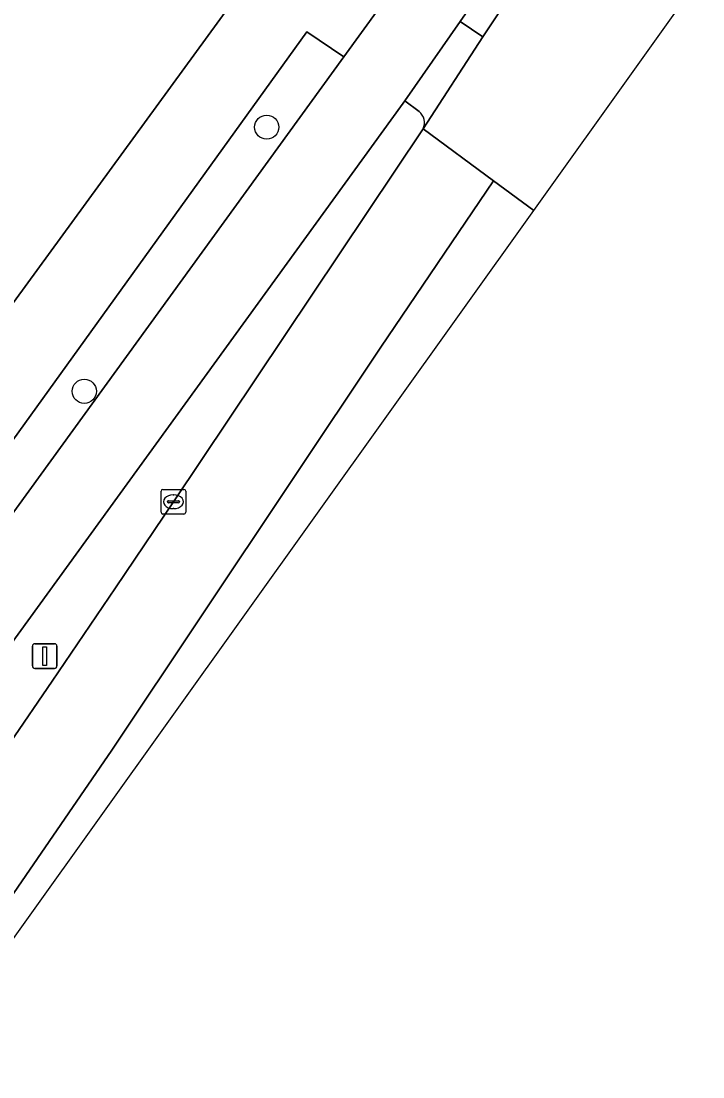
# Model space of a CAD drawing. Extents: x 159674 to 160531, y 382172 to 382904.
# Drawn here: x 160227.78 to 160255.4, y 382352.87 to 382395.67 of the extents above; entities that cross this region are included whole.
import ezdxf

# ---------------------------------------------------------------- set-up
doc = ezdxf.new("R2010")
doc.units = 0
for name, color, linetype in [('IMGEO_Berm_groen', 7, 'Continuous'), ('IMGEO_Boom', 7, 'Continuous'), ('IMGEO_Fietspad_gesloten', 7, 'Continuous'), ('IMGEO_Groenvoorziening', 7, 'Continuous'), ('IMGEO_Kolk', 7, 'Continuous'), ('IMGEO_Lichtmast', 7, 'Continuous'), ('IMGEO_Rijbaan_lokaal_gesloten', 7, 'Continuous'), ('IMGEO_Verkeerseiland_gesloten', 7, 'Continuous'), ('IMGEO_Voetpad_open', 7, 'Continuous')]:
    doc.layers.add(name, color=color, linetype=linetype)

msp = doc.modelspace()

# ---------------------------------------------------------------- linework, layer by layer
at = {"layer": 'IMGEO_Berm_groen'}
msp.add_lwpolyline([(160240.85, 382394.229), (160239.356, 382395.242), (160206.11, 382349.048), (160210.679, 382353.737), (160214.321, 382357.802), (160216.206, 382360.239)], close=True, dxfattribs=at)
msp.add_lwpolyline([(160243.901, 382392.006), (160243.322, 382392.439), (160243.252, 382392.338), (160224.126, 382365.95), (160227.315, 382366.396), (160229.041, 382368.91), (160231.607, 382372.698), (160233.945, 382376.185), (160244.06, 382391.306)], dxfattribs=at)
msp.add_arc((160243.542, 382391.556), 0.575, 334.2061, 51.3883, dxfattribs=at)
at = {"layer": 'IMGEO_Boom'}
for centre in [(160237.727, 382391.371), (160230.336, 382380.663)]:
    msp.add_circle(centre, 0.489, dxfattribs=at)
at = {"layer": 'IMGEO_Fietspad_gesloten'}
msp.add_lwpolyline([(160217.401, 382356.671), (160222.364, 382363.518), (160224.126, 382365.95), (160243.252, 382392.338), (160243.322, 382392.439), (160245.561, 382395.649), (160246.525, 382397.047), (160244.544, 382399.324), (160240.85, 382394.229), (160216.206, 382360.239), (160214.321, 382357.802), (160210.679, 382353.737), (160206.11, 382349.048), (160205.291, 382347.967), (160193.022, 382331.032), (160190.048, 382325.389), (160188.543, 382322.341), (160176.949, 382306.659), (160170.726, 382299.839), (160168.85, 382297.646), (160168.66, 382297.704), (160140.992, 382259.471)], dxfattribs=at)
at = {"layer": 'IMGEO_Groenvoorziening'}
msp.add_lwpolyline([(160178.065, 382426.137), (160223.044, 382393.348), (160187.51, 382344.568), (160186.917, 382344.985), (160186.028, 382343.745), (160185.319, 382342.757), (160193.09, 382337.087), (160194.774, 382339.399), (160197.076, 382342.559), (160239.715, 382401.084)], dxfattribs=at)
at = {"layer": 'IMGEO_Kolk'}
for p, q in [((160233.522, 382376.685), (160234.374, 382376.685)), ((160233.447, 382375.759), (160233.447, 382376.611)), ((160233.749, 382376.228), (160234.147, 382376.228)), ((160233.935, 382376.465), (160233.96, 382376.465)), ((160234.448, 382376.611), (160234.448, 382375.759)), ((160233.706, 382376.179), (160233.706, 382376.191)), ((160234.144, 382376.142), (160233.746, 382376.142)), ((160233.958, 382375.905), (160233.933, 382375.905)), ((160234.19, 382376.191), (160234.19, 382376.179)), ((160234.374, 382375.685), (160233.522, 382375.685))]:
    msp.add_line(p, q, dxfattribs=at)
for points in [[(160233.522, 382376.685), (160234.374, 382376.685)], [(160233.447, 382375.759), (160233.447, 382376.611)], [(160234.448, 382376.611), (160234.448, 382375.759)], [(160234.374, 382375.685), (160233.522, 382375.685)]]:
    msp.add_lwpolyline(points, dxfattribs=at)
for centre, radius, start, end in [((160233.524, 382376.609), 0.0765, 91.552, 178.448), ((160233.524, 382376.609), 0.0765, 91.552, 178.448), ((160234.372, 382376.609), 0.0765, 1.552, 88.448), ((160234.372, 382376.609), 0.0765, 1.552, 88.448), ((160233.746, 382376.188), 0.0403, 85.8775, 175.7526), ((160234.151, 382376.19), 0.0386, 1.7309, 96.639), ((160233.743, 382376.178), 0.0366, 178.938, 274.7102), ((160234.147, 382376.185), 0.043, 264.8664, 352.4533), ((160233.524, 382375.761), 0.0765, 181.552, 268.448), ((160233.524, 382375.761), 0.0765, 181.552, 268.448), ((160234.372, 382375.761), 0.0765, 271.552, 358.448), ((160234.372, 382375.761), 0.0765, 271.552, 358.448)]:
    msp.add_arc(centre, radius, start, end, dxfattribs=at)
for centre, major_axis, ratio, start_param, end_param in [((160233.934, 382376.185), (-0.387, 0.002), 0.722429, 4.712389, 7.853982), ((160233.959, 382376.185), (-0.39, 0.002), 0.717154, 1.570796, 4.712389)]:
    msp.add_ellipse(centre, major_axis=major_axis, ratio=ratio, start_param=start_param, end_param=end_param, dxfattribs=at)
at = {"layer": 'IMGEO_Lichtmast'}
for p, q in [((160228.236, 382369.526), (160228.236, 382370.326)), ((160228.236, 382370.326), (160228.236, 382369.526)), ((160228.336, 382370.426), (160229.126, 382370.426)), ((160229.126, 382370.426), (160228.336, 382370.426)), ((160229.226, 382370.326), (160229.226, 382369.526)), ((160229.226, 382369.526), (160229.226, 382370.326)), ((160229.126, 382369.426), (160228.336, 382369.426)), ((160228.336, 382369.426), (160229.126, 382369.426))]:
    msp.add_line(p, q, dxfattribs=at)
msp.add_lwpolyline([(160228.656, 382370.301), (160228.806, 382370.301), (160228.806, 382369.551), (160228.656, 382369.551), (160228.656, 382370.301)], dxfattribs=at)
for centre, start, end in [((160228.336, 382370.326), 90, 180), ((160228.336, 382370.326), 90, 180), ((160229.126, 382370.326), 0, 90), ((160229.126, 382370.326), 360, 90), ((160228.336, 382369.526), 180, 270), ((160228.336, 382369.526), 180, 270), ((160229.126, 382369.526), 270, 0), ((160229.126, 382369.526), 270, 0)]:
    msp.add_arc(centre, 0.1, start, end, dxfattribs=at)
at = {"layer": 'IMGEO_Rijbaan_lokaal_gesloten'}
for points in [[(160248.546, 382387.998), (160256.872, 382399.655), (160265.215, 382410.896), (160263.586, 382412.092), (160260.653, 382414.245), (160258.235, 382411.122), (160257.02, 382409.546), (160247.396, 382396.354), (160247.306, 382396.234), (160247.156, 382396.054), (160246.484, 382395.038), (160244.06, 382391.306), (160246.916, 382389.2), (160248.546, 382387.998)], [(160192.838, 382311.695), (160210.756, 382336.417), (160215.818, 382343.508), (160220.337, 382349.919), (160231.455, 382366.109), (160242.351, 382382.458), (160246.916, 382389.2), (160244.06, 382391.306), (160233.945, 382376.185), (160231.607, 382372.698), (160229.041, 382368.91), (160227.315, 382366.396), (160225.613, 382363.919), (160223.271, 382360.514), (160221.369, 382357.843), (160220.079, 382356.497), (160220.449, 382356.135), (160207.981, 382338.24), (160191.144, 382315.025)], [(160145.171, 382242.117), (160150.117, 382250.187), (160180.965, 382293.377), (160248.546, 382387.998), (160246.916, 382389.2), (160242.351, 382382.458), (160231.455, 382366.109), (160220.337, 382349.919), (160215.818, 382343.508), (160210.756, 382336.417), (160192.838, 382311.695), (160176.654, 382289.391), (160157.705, 382263.245), (160150.736, 382253.782), (160146.323, 382248.473), (160143.704, 382245.649), (160140.929, 382242.92), (160138.052, 382240.3), (160135.114, 382237.83), (160132.08, 382235.516), (160128.892, 382233.237), (160124.916, 382230.602), (160123.889, 382229.984), (160126.874, 382227.764)]]:
    msp.add_lwpolyline(points, dxfattribs=at)
at = {"layer": 'IMGEO_Verkeerseiland_gesloten'}
msp.add_lwpolyline([(160246.525, 382397.047), (160245.561, 382395.649), (160246.484, 382395.038), (160247.156, 382396.054), (160247.306, 382396.234), (160247.396, 382396.354)], dxfattribs=at)
at = {"layer": 'IMGEO_Voetpad_open'}
for points in [[(160239.715, 382401.084), (160197.076, 382342.559), (160194.774, 382339.399), (160193.09, 382337.087), (160191.681, 382335.131), (160184.698, 382325.533), (160177.299, 382315.365), (160176.307, 382314.001), (160163.578, 382296.507), (160155.71, 382285.693), (160154.089, 382283.466), (160146.738, 382273.362), (160137.034, 382260.024), (160136.508, 382258.728)], [(160193.022, 382331.032), (160205.291, 382347.967), (160206.11, 382349.048), (160239.356, 382395.242), (160240.85, 382394.229), (160244.544, 382399.324)], [(160246.484, 382395.038), (160245.561, 382395.649), (160243.322, 382392.439), (160243.901, 382392.006)], [(160244.06, 382391.306), (160246.484, 382395.038)]]:
    msp.add_lwpolyline(points, dxfattribs=at)
msp.add_arc((160243.542, 382391.556), 0.575, 334.2061, 51.3883, dxfattribs=at)

doc.saveas('drawing.dxf')
